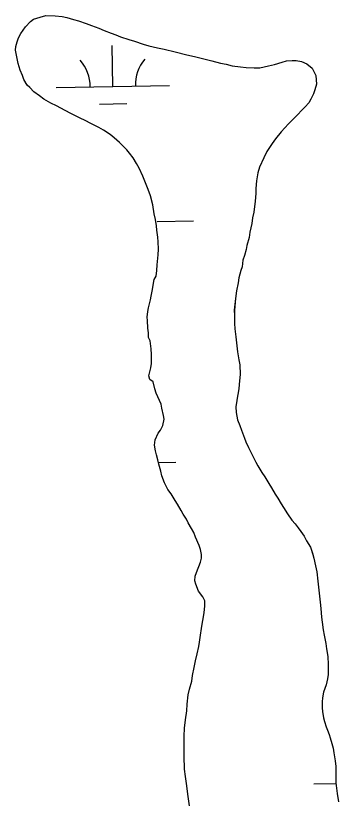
# Model space of a CAD drawing. Extents: x 3887375 to 3925618, y 296674 to 322633.
# Drawn here: x 3897824 to 3898109, y 318960 to 319651 of the extents above; entities that cross this region are included whole.
import ezdxf

# ---------------------------------------------------------------- set-up
doc = ezdxf.new("R2010")
doc.units = 0
doc.layers.add('V-TOPO-SHOR', color=7, linetype='Continuous')
doc.layers.add('V-WETL-SWMP', color=7, linetype='Continuous')

msp = doc.modelspace()

# ---------------------------------------------------------------- linework, layer by layer
at = {"layer": 'V-TOPO-SHOR'}
for points in [[(3897946.43, 319271.56), (3897946.98, 319276.05), (3897949.66, 319282.12), (3897951.53, 319284.76), (3897953.67, 319288.72), (3897954.75, 319294.53), (3897954.24, 319297.71), (3897952.95, 319304.07), (3897952.18, 319307.51), (3897949.3, 319314.14), (3897947.73, 319317.33), (3897946.69, 319321.3), (3897945.14, 319327.39), (3897942.23, 319329.53), (3897941.46, 319332.7), (3897943.08, 319339.84), (3897943.63, 319343.54), (3897943.67, 319351.48), (3897943.43, 319356.51), (3897942.41, 319363.66), (3897941.1, 319366.58), (3897941.12, 319370.54), (3897940.35, 319374.78), (3897940.12, 319381.4), (3897939.87, 319384.58), (3897940.43, 319389.33), (3897940.98, 319392.77), (3897942.87, 319399.9), (3897943.41, 319403.08), (3897944.5, 319408.89), (3897945.31, 319412.59), (3897946.13, 319417.61), (3897947.74, 319420.78), (3897948.29, 319425.81), (3897948.58, 319430.57), (3897949.69, 319439.56), (3897949.98, 319444.59), (3897949.48, 319450.94), (3897949.24, 319455.17), (3897948.48, 319461.26), (3897948.23, 319464.97), (3897947.2, 319470.8), (3897946.17, 319475.56), (3897944.89, 319483.51), (3897942.81, 319491.46), (3897940.73, 319497.29), (3897938.37, 319503.12), (3897936.02, 319508.96), (3897932.88, 319516.12), (3897930.52, 319520.1), (3897927.37, 319525.14), (3897924.22, 319529.39), (3897921.85, 319532.31), (3897918.17, 319536.04), (3897915.27, 319538.7), (3897910.8, 319542.96), (3897907.11, 319545.62), (3897901.31, 319549.62), (3897897.08, 319552.02), (3897889.96, 319555.5), (3897885.21, 319558.17), (3897880.72, 319560.31), (3897872.54, 319564.32), (3897867.53, 319566.99), (3897859.61, 319571), (3897854.86, 319573.41), (3897848.53, 319576.88), (3897844.58, 319579.82), (3897839.83, 319583.54), (3897836.15, 319587.27), (3897833.78, 319589.4), (3897830.89, 319594.44), (3897829.59, 319597.88), (3897827.49, 319602.66), (3897826.71, 319605.57), (3897825.94, 319608.49), (3897824.9, 319612.99), (3897823.62, 319620.14), (3897823.9, 319623.32), (3897824.98, 319627.54), (3897826.05, 319630.98), (3897828.19, 319634.94), (3897832.19, 319640.74), (3897836.71, 319645.48), (3897839.37, 319647.58), (3897845.2, 319649.4), (3897850.23, 319650.7), (3897858.44, 319650.66), (3897864.79, 319650.09), (3897868.75, 319649.01), (3897874.83, 319647.4), (3897879.32, 319646.05), (3897885.92, 319643.63), (3897890.67, 319642.02), (3897897.27, 319639.6), (3897901.76, 319637.73), (3897908.1, 319635.31), (3897912.06, 319633.71), (3897916.29, 319632.1), (3897923.68, 319629.68), (3897928.7, 319628.06)], [(3897928.7, 319628.06), (3897936.36, 319625.38), (3897941.38, 319624.03), (3897949.05, 319622.4), (3897954.86, 319621.05), (3897964.64, 319618.88), (3897974.95, 319616.18), (3897981.82, 319614.56), (3897991.06, 319612.13), (3897996.88, 319610.77), (3898004.54, 319608.88), (3898009.83, 319607.8), (3898015.12, 319606.45), (3898022.25, 319605.61), (3898027.28, 319605.06), (3898034.42, 319604.49), (3898039.45, 319604.73), (3898047.13, 319606.28), (3898052.43, 319607.58), (3898059.32, 319609.66), (3898063.03, 319610.7), (3898068.06, 319611.2), (3898071.5, 319611.18), (3898076.26, 319610.1), (3898081.01, 319608.22), (3898085.75, 319604.23), (3898088.89, 319597.86), (3898089.38, 319590.18), (3898088.03, 319585.16), (3898086.96, 319581.73), (3898084.55, 319576.98), (3898082.68, 319573.81), (3898079.49, 319570.13), (3898076.83, 319567.49), (3898072.57, 319562.76), (3898069.38, 319559.86), (3898064.86, 319555.12), (3898061.66, 319551.7), (3898058.21, 319548.01), (3898053.15, 319541.95), (3898050.48, 319537.73), (3898045.68, 319530.88), (3898043, 319525.07), (3898039.26, 319516.89), (3898037.65, 319511.87), (3898036.55, 319504.73), (3898035.99, 319498.12), (3898035.96, 319493.62), (3898035.4, 319487.01), (3898034.02, 319477.22), (3898032.94, 319472.2), (3898032.38, 319467.18), (3898030.49, 319459.51), (3898029.94, 319454.75), (3898028.05, 319447.89), (3898027.24, 319444.18), (3898025.89, 319438.9), (3898024.54, 319434.67), (3898023.72, 319428.86), (3898022.64, 319425.69), (3898021.02, 319419.34), (3898020.2, 319414.85), (3898018.84, 319407.71), (3898018.02, 319400.84), (3898016.91, 319390.52), (3898017.14, 319386.03), (3898017.11, 319378.88), (3898017.35, 319374.12), (3898018.1, 319366.97), (3898019.12, 319359.29), (3898019.62, 319353.99), (3898020.91, 319346.84), (3898021.68, 319342.34), (3898022.17, 319333.87), (3898021.61, 319328.32), (3898020.78, 319321.44), (3898020.23, 319317.74), (3898019.68, 319314.57), (3898019.14, 319310.87), (3898018.31, 319305.32), (3898018.55, 319300.29), (3898019.58, 319293.93), (3898021.67, 319288.89), (3898023.23, 319284.65), (3898025.84, 319277.49), (3898027.15, 319274.31), (3898029.5, 319269.27), (3898032.91, 319262.38), (3898035.79, 319256.54), (3898037.62, 319253.09), (3898041.3, 319247.25), (3898043.92, 319243.53), (3898047.33, 319237.69), (3898049.69, 319233.71), (3898053.1, 319228.14), (3898055.47, 319224.68), (3898058.35, 319219.64), (3898060.45, 319216.46), (3898063.86, 319210.88), (3898067.8, 319205.3), (3898070.7, 319201.85)], [(3897977.32, 318953.08), (3897975.79, 318963.41), (3897975.03, 318970.56), (3897973.75, 318978.77), (3897972.99, 318985.39), (3897972.52, 318996.77), (3897972.56, 319003.12), (3897972.62, 319014.49), (3897972.92, 319021.64), (3897973.75, 319028.78), (3897974.85, 319036.71), (3897975.14, 319042.79), (3897976.24, 319050.99), (3897977.33, 319056.01), (3897979.22, 319063.15), (3897980.04, 319067.91), (3897981.4, 319075.04), (3897982.49, 319081.12), (3897984.1, 319087.2), (3897985.46, 319093.54), (3897986.01, 319097.51), (3897986.83, 319101.74), (3897988.2, 319111.52), (3897989.02, 319116.54), (3897990.38, 319123.42), (3897990.94, 319129.5), (3897990.96, 319134), (3897989.13, 319137.45), (3897985.19, 319142.49), (3897982.84, 319148.59), (3897982.06, 319151.77), (3897982.35, 319155.74), (3897984.23, 319161.29), (3897985.56, 319164.19), (3897986.91, 319168.15), (3897987.98, 319171.59), (3897988, 319174.76), (3897986.96, 319179.27), (3897985.93, 319182.71), (3897982.52, 319190.14), (3897981.22, 319194.38), (3897979.12, 319197.83), (3897976.24, 319202.87), (3897974.67, 319206.05), (3897971.78, 319210.57), (3897969.94, 319213.75), (3897966.8, 319219.32), (3897964.7, 319222.51), (3897961.02, 319228.35), (3897958.14, 319232.34), (3897955.25, 319238.17), (3897952.91, 319244.27), (3897951.87, 319248.51), (3897950.31, 319254.6), (3897949.28, 319258.58), (3897948.24, 319262.82), (3897947.2, 319266.53), (3897946.43, 319271.56)], [(3898070.7, 319201.85), (3898073.32, 319198.4), (3898075.69, 319195.21), (3898078.58, 319190.96), (3898080.67, 319186.98), (3898084.08, 319181.41), (3898086.17, 319175.05), (3898087.21, 319171.6), (3898088.76, 319164.98), (3898089.79, 319159.68), (3898090.81, 319151.21), (3898091.31, 319145.91), (3898092.06, 319138.23), (3898092.83, 319132.67), (3898093.33, 319127.11), (3898094.08, 319119.7), (3898094.59, 319115.2), (3898095.35, 319108.32), (3898096.38, 319103.55), (3898097.67, 319096.4), (3898098.44, 319091.63), (3898099.46, 319084.75), (3898099.69, 319077.87), (3898099.93, 319073.9), (3898099.9, 319068.87), (3898099.35, 319065.17), (3898098.01, 319059.88), (3898095.85, 319053.28), (3898094.77, 319048.26), (3898094.49, 319044.82), (3898094.46, 319039.53), (3898094.71, 319036.35), (3898095.74, 319030.79), (3898096.51, 319027.34), (3898098.08, 319022.84), (3898099.39, 319019.92), (3898100.69, 319015.95), (3898101.73, 319013.03), (3898103.03, 319007.99), (3898104.33, 319004.02), (3898104.84, 318999.78), (3898106.12, 318992.63), (3898106.63, 318987.6), (3898106.59, 318981.25), (3898106.57, 318977.02), (3898106.55, 318973.32), (3898107.06, 318968.55), (3898107.83, 318963.78), (3898108.85, 318956.37)]]:
    msp.add_lwpolyline(points, dxfattribs=at)
at = {"layer": 'V-WETL-SWMP'}
for p, q in [((3897909.52, 319588.26), (3897908.91, 319624.26)), ((3897859.53, 319587.4), (3897959.52, 319589.12)), ((3897897.79, 319572.63), (3897921.79, 319573.04)), ((3897948.73, 319468.85), (3897980.73, 319469.4)), ((3897949.89, 319256.23), (3897965.23, 319256.49)), ((3898087.18, 318972.3), (3898106.62, 318972.63))]:
    msp.add_line(p, q, dxfattribs=at)
for points in [[(3897915.27, 319538.7), (3897910.8, 319542.96), (3897907.11, 319545.62), (3897901.31, 319549.62), (3897897.08, 319552.02), (3897889.96, 319555.5), (3897885.21, 319558.17), (3897880.72, 319560.31), (3897872.54, 319564.32), (3897867.53, 319566.99), (3897859.61, 319571), (3897854.86, 319573.41), (3897848.53, 319576.88), (3897844.58, 319579.81), (3897839.83, 319583.54), (3897836.15, 319587.27), (3897833.78, 319589.4), (3897830.89, 319594.44), (3897829.59, 319597.89), (3897827.49, 319602.66), (3897826.72, 319605.57), (3897825.94, 319608.49), (3897824.9, 319612.99), (3897823.62, 319620.14), (3897823.9, 319623.32), (3897824.98, 319627.54), (3897826.05, 319630.98), (3897828.19, 319634.94), (3897832.19, 319640.74), (3897836.71, 319645.48), (3897839.37, 319647.58), (3897845.2, 319649.4), (3897850.23, 319650.7), (3897858.44, 319650.65), (3897864.79, 319650.09), (3897868.75, 319649.01), (3897874.83, 319647.39), (3897879.32, 319646.05), (3897885.92, 319643.63), (3897890.67, 319642.02), (3897897.28, 319639.6), (3897901.76, 319637.73), (3897908.1, 319635.31), (3897912.06, 319633.71), (3897916.29, 319632.1), (3897923.68, 319629.68), (3897928.7, 319628.06), (3897936.36, 319625.38), (3897941.38, 319624.03), (3897949.05, 319622.4), (3897954.86, 319621.05), (3897964.64, 319618.88), (3897974.95, 319616.18), (3897981.82, 319614.56), (3897991.07, 319612.13), (3897996.88, 319610.78), (3898004.54, 319608.88), (3898009.83, 319607.8), (3898015.12, 319606.45), (3898022.25, 319605.61), (3898027.28, 319605.06), (3898034.42, 319604.49), (3898039.45, 319604.73), (3898047.13, 319606.28), (3898052.43, 319607.58), (3898059.32, 319609.66), (3898063.03, 319610.7), (3898068.06, 319611.2), (3898071.5, 319611.18), (3898076.26, 319610.1), (3898081.01, 319608.22), (3898085.75, 319604.23), (3898088.89, 319597.86), (3898089.38, 319590.18), (3898088.03, 319585.16), (3898086.96, 319581.73), (3898084.55, 319576.98), (3898082.68, 319573.81), (3898079.49, 319570.13), (3898076.83, 319567.49), (3898072.57, 319562.75), (3898069.38, 319559.86), (3898064.86, 319555.12), (3898061.66, 319551.7), (3898058.21, 319548.01), (3898053.15, 319541.95), (3898050.48, 319537.73), (3898045.68, 319530.88), (3898043, 319525.07), (3898039.26, 319516.89), (3898037.64, 319511.87), (3898036.55, 319504.73), (3898035.98, 319498.12), (3898035.96, 319493.62), (3898035.4, 319487.01), (3898034.02, 319477.22), (3898032.94, 319472.2), (3898032.38, 319467.18), (3898030.49, 319459.51), (3898029.94, 319454.75), (3898028.05, 319447.88)], [(3897975.14, 319042.79), (3897976.24, 319050.99), (3897977.33, 319056.01), (3897979.22, 319063.15), (3897980.04, 319067.91), (3897981.4, 319075.04), (3897982.49, 319081.12), (3897984.1, 319087.2), (3897985.46, 319093.54), (3897986.01, 319097.51), (3897986.83, 319101.74), (3897988.2, 319111.52), (3897989.02, 319116.54), (3897990.38, 319123.42), (3897990.94, 319129.5), (3897990.96, 319134), (3897989.13, 319137.45), (3897985.19, 319142.49), (3897982.84, 319148.59), (3897982.06, 319151.77), (3897982.34, 319155.74), (3897984.23, 319161.29), (3897985.56, 319164.19), (3897986.91, 319168.15), (3897987.98, 319171.59), (3897988, 319174.76), (3897986.96, 319179.27), (3897985.92, 319182.71), (3897982.52, 319190.14), (3897981.22, 319194.38), (3897979.12, 319197.83), (3897976.24, 319202.87), (3897974.67, 319206.05), (3897971.78, 319210.57), (3897969.95, 319213.75), (3897966.8, 319219.32), (3897964.7, 319222.51), (3897961.02, 319228.35), (3897958.14, 319232.33), (3897955.25, 319238.17), (3897952.91, 319244.27), (3897951.87, 319248.51), (3897950.31, 319254.6), (3897949.27, 319258.58), (3897948.24, 319262.82), (3897947.2, 319266.53), (3897946.43, 319271.56), (3897946.98, 319276.05), (3897949.66, 319282.12), (3897951.53, 319284.76), (3897953.67, 319288.72), (3897954.75, 319294.53), (3897954.24, 319297.71), (3897952.95, 319304.07), (3897952.18, 319307.51), (3897949.3, 319314.14), (3897947.73, 319317.33), (3897946.69, 319321.3), (3897945.13, 319327.39), (3897942.23, 319329.53), (3897941.46, 319332.7), (3897943.08, 319339.84), (3897943.63, 319343.54), (3897943.67, 319351.48), (3897943.43, 319356.51), (3897942.41, 319363.66), (3897941.1, 319366.58), (3897941.12, 319370.54), (3897940.35, 319374.78), (3897940.12, 319381.4), (3897939.87, 319384.57), (3897940.43, 319389.33), (3897940.98, 319392.77), (3897942.87, 319399.91), (3897943.41, 319403.08), (3897944.5, 319408.89), (3897945.31, 319412.59), (3897946.13, 319417.62), (3897947.74, 319420.78), (3897948.29, 319425.81), (3897948.58, 319430.57), (3897949.69, 319439.56), (3897949.98, 319444.59), (3897949.48, 319450.94), (3897949.24, 319455.17), (3897948.48, 319461.26), (3897948.23, 319464.97), (3897947.2, 319470.79), (3897946.17, 319475.56), (3897944.89, 319483.51), (3897942.81, 319491.46), (3897940.73, 319497.29), (3897938.37, 319503.12), (3897936.02, 319508.96), (3897932.88, 319516.12), (3897930.52, 319520.1), (3897927.38, 319525.14), (3897924.22, 319529.39), (3897921.85, 319532.31), (3897918.17, 319536.04), (3897915.27, 319538.7)], [(3898028.05, 319447.88), (3898027.24, 319444.18), (3898025.89, 319438.9), (3898024.54, 319434.67), (3898023.72, 319428.86), (3898022.64, 319425.69), (3898021.02, 319419.34), (3898020.21, 319414.85), (3898018.85, 319407.71), (3898018.02, 319400.84), (3898016.9, 319390.52), (3898017.15, 319386.03), (3898017.11, 319378.88), (3898017.35, 319374.12), (3898018.1, 319366.97), (3898019.12, 319359.29), (3898019.62, 319353.99), (3898020.91, 319346.84), (3898021.68, 319342.34), (3898022.17, 319333.87), (3898021.61, 319328.32), (3898020.78, 319321.44), (3898020.23, 319317.74), (3898019.68, 319314.57), (3898019.14, 319310.87), (3898018.31, 319305.32), (3898018.55, 319300.29), (3898019.58, 319293.93), (3898021.67, 319288.89), (3898023.23, 319284.65), (3898025.84, 319277.49), (3898027.15, 319274.31), (3898029.5, 319269.27), (3898032.91, 319262.38), (3898035.79, 319256.54), (3898037.62, 319253.09), (3898041.3, 319247.25), (3898043.92, 319243.53), (3898047.33, 319237.69), (3898049.69, 319233.71), (3898053.1, 319228.14), (3898055.47, 319224.68), (3898058.35, 319219.64), (3898060.45, 319216.46), (3898063.86, 319210.88), (3898067.8, 319205.3), (3898070.7, 319201.85), (3898073.32, 319198.4), (3898075.69, 319195.21), (3898078.58, 319190.96), (3898080.67, 319186.98), (3898084.08, 319181.41), (3898086.17, 319175.04), (3898087.21, 319171.6), (3898088.76, 319164.98), (3898089.79, 319159.68), (3898090.81, 319151.21), (3898091.31, 319145.91), (3898092.06, 319138.23), (3898092.83, 319132.67), (3898093.33, 319127.11), (3898094.08, 319119.7), (3898094.59, 319115.2), (3898095.35, 319108.32), (3898096.38, 319103.55), (3898097.67, 319096.4), (3898098.44, 319091.63), (3898099.46, 319084.75), (3898099.69, 319077.87), (3898099.93, 319073.9), (3898099.9, 319068.87), (3898099.36, 319065.17), (3898098, 319059.88), (3898095.85, 319053.28), (3898094.77, 319048.26), (3898094.49, 319044.82), (3898094.46, 319039.53), (3898094.71, 319036.35), (3898095.74, 319030.79), (3898096.51, 319027.35), (3898098.08, 319022.84), (3898099.39, 319019.92), (3898100.69, 319015.95), (3898101.73, 319013.03), (3898103.03, 319007.99), (3898104.33, 319004.02), (3898104.84, 318999.78), (3898106.12, 318992.63), (3898106.63, 318987.6), (3898106.59, 318981.25), (3898106.57, 318977.02), (3898106.55, 318973.32), (3898107.06, 318968.55), (3898107.83, 318963.78), (3898108.85, 318956.37)], [(3897977.32, 318953.08), (3897975.79, 318963.41), (3897975.03, 318970.56), (3897973.75, 318978.77), (3897972.99, 318985.39), (3897972.52, 318996.77), (3897972.56, 319003.12), (3897972.61, 319014.49), (3897972.92, 319021.64), (3897973.75, 319028.78), (3897974.85, 319036.71), (3897975.14, 319042.79)]]:
    msp.add_lwpolyline(points, dxfattribs=at)
for centre, start, end in [((3897854.28, 319587.79), 0.21154, 41.7552), ((3897964.75, 319589.68), 140.21154, 181.75519)]:
    msp.add_arc(centre, 35.25, start, end, dxfattribs=at)

doc.saveas('drawing.dxf')
